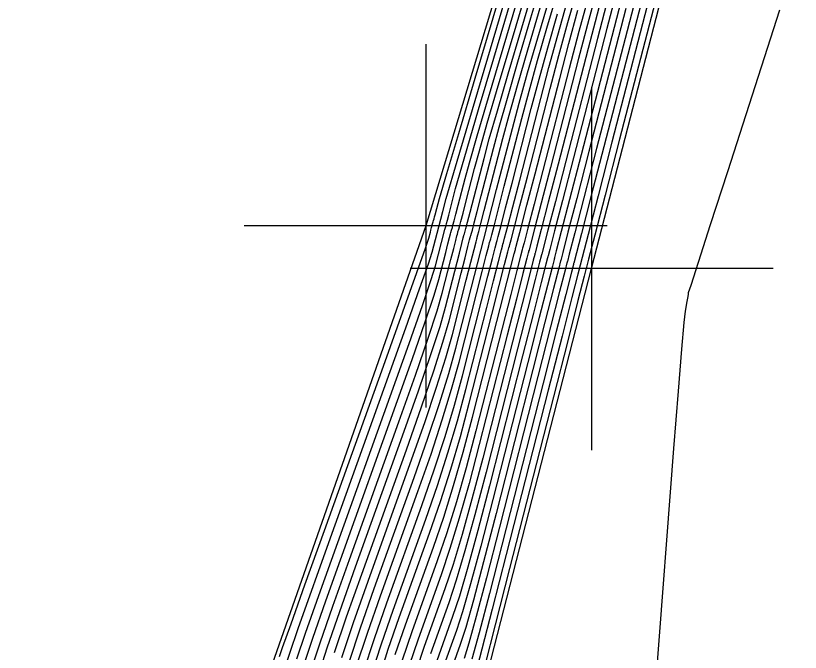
# Model space of a CAD drawing. Extents: x 1724534 to 1727318, y 657156 to 660047.
# Drawn here: x 1725515.77 to 1725524.41, y 659398.11 to 659405.12 of the extents above; entities that cross this region are included whole.
import ezdxf

# ---------------------------------------------------------------- set-up
doc = ezdxf.new("R2010")
doc.units = 0
for name, color, linetype in [('SURVEY - CONTOURS - Index with Text', 7, 'Continuous'), ('SURVEY - CONTOURS - Intermediate with optional Text', 7, 'Continuous'), ('SURVEY - DTM - Breaklines', 7, 'Continuous'), ('SURVEY - DTM - Breaklines - Points - Locators', 7, 'Continuous'), ('SURVEY - NON-TRANSPORTATION - Features', 7, 'Continuous'), ('SURVEY - NON-TRANSPORTATION - Features - Points - Locators', 7, 'Continuous')]:
    doc.layers.add(name, color=color, linetype=linetype)

msp = doc.modelspace()

# ---------------------------------------------------------------- linework, layer by layer
at = {"layer": 'SURVEY - CONTOURS - Index with Text'}
for points in [[(1725519.0257, 659397.9158), (1725519.123, 659398.211), (1725519.2631, 659398.6157), (1725519.4458, 659399.1299), (1725519.9899, 659400.6468), (1725520.1728, 659401.162), (1725520.3137, 659401.5699), (1725520.4124, 659401.8704), (1725520.4691, 659402.0636), (1725520.5639, 659402.4356), (1725520.595, 659402.5577), (1725520.6173, 659402.645), (1725520.6307, 659402.6976), (1725520.6352, 659402.7153), (1725520.6354, 659402.7164), (1725520.6359, 659402.7181), (1725520.6372, 659402.7225), (1725520.6393, 659402.7296), (1725520.6422, 659402.7393), (1725520.651, 659402.7689), (1725520.6584, 659402.796), (1725520.6739, 659402.8549), (1725520.6975, 659402.9458), (1725520.7293, 659403.0685), (1725520.8249, 659403.4384), (1725520.8778, 659403.6323), (1725520.9649, 659403.9366), (1725521.0862, 659404.3513), (1725521.2416, 659404.8765), (1725521.7015, 659406.4241)], [(1725522.908, 659405.6429), (1725522.4222, 659403.7633), (1725522.2627, 659403.1465), (1725522.1488, 659402.7058), (1725522.0804, 659402.4412), (1725522.0575, 659402.3527), (1725522.0572, 659402.3516), (1725522.057, 659402.351), (1725522.0568, 659402.35), (1725522.0564, 659402.3486), (1725522.0559, 659402.3468), (1725522.0546, 659402.3417), (1725522.0316, 659402.2515), (1725521.9636, 659401.9847), (1725521.8506, 659401.5413), (1725521.6926, 659400.9214), (1725521.2112, 659399.0329), (1725521.0525, 659398.411), (1725520.9373, 659397.9618)], [(1725522.5206, 659405.6048), (1725522.3872, 659405.0918), (1725521.9989, 659403.5896), (1725521.8714, 659403.0963), (1725521.7801, 659402.7431), (1725521.7249, 659402.5299), (1725521.7059, 659402.4568), (1725521.7034, 659402.4485), (1725521.7026, 659402.4456), (1725521.7019, 659402.4431), (1725521.7013, 659402.441), (1725521.7008, 659402.4392), (1725521.6998, 659402.4351), (1725521.6814, 659402.363), (1725521.627, 659402.1498), (1725521.5367, 659401.7954), (1725521.4104, 659401.3), (1725521.0257, 659399.7905), (1725520.8925, 659399.2758), (1725520.7814, 659398.8638), (1725520.6924, 659398.5544), (1725520.6256, 659398.3476), (1725520.477, 659397.9331)], [(1725519.5224, 659397.9461), (1725519.6454, 659398.3192), (1725519.7895, 659398.731), (1725520.2018, 659399.8804), (1725520.346, 659400.2928), (1725520.4696, 659400.6679), (1725520.5725, 659401.0055), (1725520.6546, 659401.3059), (1725520.8461, 659402.057), (1725520.9089, 659402.3036), (1725520.9539, 659402.4799), (1725520.9809, 659402.586), (1725520.9901, 659402.6219), (1725520.9906, 659402.624), (1725520.9911, 659402.6257), (1725520.9921, 659402.6293), (1725520.9938, 659402.6349), (1725520.996, 659402.6424), (1725521.0026, 659402.6649), (1725521.0139, 659402.7073), (1725521.0426, 659402.8176), (1725521.0888, 659402.996), (1725521.1525, 659403.2422), (1725521.3457, 659403.9895), (1725521.4254, 659404.2898), (1725521.5198, 659404.6301), (1725521.6288, 659405.0105), (1725521.7524, 659405.431)], [(1725522.0746, 659405.3237), (1725521.973, 659404.9473), (1725521.8664, 659404.5407), (1725521.5757, 659403.4159), (1725521.4801, 659403.0461), (1725521.4113, 659402.7804), (1725521.3694, 659402.6186), (1725521.3543, 659402.5608), (1725521.3497, 659402.5454), (1725521.3482, 659402.5403), (1725521.347, 659402.5362), (1725521.3462, 659402.5333), (1725521.3457, 659402.5316), (1725521.3449, 659402.5285), (1725521.3311, 659402.4745), (1725521.2905, 659402.3149), (1725521.2228, 659402.0495), (1725521.1282, 659401.6785), (1725520.8401, 659400.5482), (1725520.7325, 659400.1407), (1725520.6255, 659399.7658), (1725520.5192, 659399.4236), (1725520.4137, 659399.114), (1725520.1332, 659398.332), (1725520.0278, 659398.0227)]]:
    msp.add_lwpolyline(points, dxfattribs=at)
at = {"layer": 'SURVEY - CONTOURS - Intermediate with optional Text'}
for points in [[(1725515.9182, 659390.0122), (1725516.7806, 659392.3941), (1725517.0321, 659393.0985), (1725517.0699, 659393.2113), (1725517.0922, 659393.2994), (1725517.1293, 659393.411), (1725517.376, 659394.1053), (1725518.4311, 659397.0354), (1725518.5842, 659397.4651), (1725518.6805, 659397.7404), (1725518.7201, 659397.8615), (1725518.7498, 659397.9784), (1725518.7888, 659398.0982), (1725518.8834, 659398.37), (1725519.2395, 659399.3692), (1725520.0689, 659401.6836), (1725520.2202, 659402.1111), (1725520.3164, 659402.3893), (1725520.3577, 659402.5182), (1725520.43, 659402.7975), (1725520.4754, 659402.9643), (1725520.5124, 659403.1077), (1725520.632, 659403.5205), (1725521.7635, 659407.3341)], [(1725519.1047, 659397.855), (1725519.2029, 659398.1581), (1725519.3395, 659398.5564), (1725519.5145, 659399.0501), (1725520.0322, 659400.4936), (1725520.2075, 659400.9882), (1725520.3449, 659401.3895), (1725520.4444, 659401.6974), (1725520.5062, 659401.912), (1725520.6578, 659402.5069), (1725520.6846, 659402.612), (1725520.7007, 659402.6753), (1725520.707, 659402.6996), (1725520.7082, 659402.7039), (1725520.7102, 659402.7106), (1725520.713, 659402.7199), (1725520.7295, 659402.7782), (1725520.7476, 659402.8475), (1725520.7758, 659402.9558), (1725520.9291, 659403.5486), (1725520.9873, 659403.7638), (1725521.0759, 659404.0753), (1725521.1947, 659404.4832), (1725521.3437, 659404.9874), (1725521.9303, 659406.9637)], [(1725519.4426, 659397.9991), (1725519.5689, 659398.3785), (1725519.7207, 659398.8107), (1725520.1594, 659400.0337), (1725520.3114, 659400.4667), (1725520.4384, 659400.8483), (1725520.5404, 659401.1785), (1725520.6175, 659401.4574), (1725520.9252, 659402.6618), (1725521.0679, 659403.2075), (1725521.2415, 659403.8793), (1725521.3159, 659404.1583), (1725521.4088, 659404.4914), (1725521.5202, 659404.8787), (1725522.1513, 659407.01)], [(1725518.6761, 659398.0612), (1725518.7098, 659398.1591), (1725518.8035, 659398.423), (1725518.9572, 659398.8529), (1725519.1708, 659399.449), (1725519.8203, 659401.26), (1725520.189, 659402.2915), (1725520.2844, 659402.5623), (1725520.3206, 659402.6697), (1725520.3381, 659402.7384), (1725520.3439, 659402.761), (1725520.3505, 659402.7868), (1725520.3513, 659402.7901), (1725520.3513, 659402.7903), (1725520.3519, 659402.792), (1725520.3533, 659402.797), (1725520.3592, 659402.8169), (1725520.3697, 659402.8522), (1725520.374, 659402.8669), (1725520.3789, 659402.8848), (1725520.3845, 659402.9056), (1725520.3907, 659402.9296), (1725520.4083, 659402.9975), (1725520.4398, 659403.1063), (1725520.521, 659403.3818), (1725520.6521, 659403.824), (1725520.8329, 659404.4329), (1725521.5621, 659406.8866)], [(1725519.2828, 659398.1051), (1725519.416, 659398.4971), (1725519.5833, 659398.9703), (1725520.0746, 659400.3403), (1725520.2421, 659400.8143), (1725520.3761, 659401.2091), (1725520.4764, 659401.5245), (1725520.5433, 659401.7605), (1725520.6768, 659402.2842), (1725520.7206, 659402.4561), (1725520.7519, 659402.579), (1725520.7708, 659402.653), (1725520.7771, 659402.678), (1725520.7775, 659402.6794), (1725520.778, 659402.6811), (1725520.7792, 659402.6852), (1725520.7811, 659402.6917), (1725520.7837, 659402.7005), (1725520.7917, 659402.7273), (1725520.8006, 659402.7605), (1725520.8214, 659402.84), (1725520.854, 659402.9658), (1725520.8986, 659403.138), (1725521.0332, 659403.6588), (1725521.0969, 659403.8953), (1725521.1869, 659404.214), (1725521.3032, 659404.615), (1725521.4459, 659405.0983), (1725521.8615, 659406.4967)], [(1725518.8678, 659398.0374), (1725518.9633, 659398.317), (1725519.1101, 659398.7343), (1725520.1036, 659401.5097), (1725520.2513, 659401.9307), (1725520.3484, 659402.2163), (1725520.3948, 659402.3666), (1725520.4934, 659402.7533), (1725520.4939, 659402.755), (1725520.4953, 659402.7597), (1725520.4976, 659402.7674), (1725520.5007, 659402.7781), (1725520.5104, 659402.8105), (1725520.5162, 659402.8315), (1725520.5264, 659402.8698), (1725520.541, 659402.9257), (1725520.56, 659402.999), (1725520.6166, 659403.2179), (1725520.6588, 659403.3693), (1725520.743, 659403.6592), (1725520.8691, 659404.0877), (1725521.0372, 659404.6547), (1725521.5415, 659406.3514)], [(1725518.9467, 659397.9766), (1725519.0432, 659398.264), (1725519.1866, 659398.675), (1725520.1382, 659401.3359), (1725520.2825, 659401.7503), (1725520.3804, 659402.0434), (1725520.4319, 659402.2151), (1725520.5074, 659402.5113), (1725520.5322, 659402.6085), (1725520.5499, 659402.678), (1725520.5606, 659402.7199), (1725520.5642, 659402.734), (1725520.5644, 659402.7348), (1725520.5649, 659402.7366), (1725520.5663, 659402.7411), (1725520.5685, 659402.7485), (1725520.5715, 659402.7587), (1725520.5807, 659402.7897), (1725520.5873, 659402.8137), (1725520.6001, 659402.8624), (1725520.6193, 659402.9357), (1725520.6447, 659403.0338), (1725520.7207, 659403.3282), (1725520.7683, 659403.5008), (1725520.8539, 659403.7979), (1725520.9776, 659404.2195), (1725521.1394, 659404.7656), (1725521.6215, 659406.3878)], [(1725522.8491, 659405.9993), (1725522.1062, 659403.1264), (1725522.0013, 659402.7207), (1725521.9169, 659402.3943), (1725521.9157, 659402.3903), (1725521.9152, 659402.3888), (1725521.9148, 659402.3872), (1725521.9144, 659402.3855), (1725521.9139, 659402.3838), (1725521.9127, 659402.3791), (1725521.8915, 659402.2961), (1725521.829, 659402.0507), (1725521.7251, 659401.643), (1725521.5797, 659401.0728), (1725520.9885, 659398.7569), (1725520.8749, 659398.3226), (1725520.7964, 659398.0328)], [(1725522.4111, 659405.4733), (1725522.2831, 659404.9816), (1725521.9143, 659403.5549), (1725521.7932, 659403.0863), (1725521.7063, 659402.7505), (1725521.6538, 659402.5476), (1725521.6356, 659402.4776), (1725521.6327, 659402.4679), (1725521.6317, 659402.4645), (1725521.6309, 659402.4617), (1725521.6298, 659402.4577), (1725521.6288, 659402.4538), (1725521.6113, 659402.3853), (1725521.5597, 659402.1828), (1725521.4739, 659401.8462), (1725521.354, 659401.3757), (1725520.9886, 659399.9421), (1725520.8605, 659399.4488), (1725520.7502, 659399.0442), (1725520.6578, 659398.7282), (1725520.5832, 659398.5009), (1725520.4082, 659398.0129)], [(1725522.8038, 659405.5327), (1725522.3375, 659403.7286), (1725522.1845, 659403.1364), (1725522.0751, 659402.7132), (1725522.0093, 659402.4589), (1725521.9872, 659402.3735), (1725521.9864, 659402.371), (1725521.9861, 659402.3699), (1725521.9858, 659402.3686), (1725521.9854, 659402.3671), (1725521.9849, 659402.3653), (1725521.9837, 659402.3604), (1725521.9616, 659402.2738), (1725521.8963, 659402.0177), (1725521.7878, 659401.5922), (1725521.6362, 659400.9971), (1725521.1741, 659399.1844), (1725521.0205, 659398.584), (1725520.9061, 659398.1422), (1725520.831, 659397.859)], [(1725519.7621, 659397.7872), (1725519.8748, 659398.1413), (1725519.9957, 659398.4916), (1725520.3289, 659399.4206), (1725520.45, 659399.7713), (1725520.5631, 659400.1266), (1725520.6685, 659400.4866), (1725520.7659, 659400.8513), (1725521.0154, 659401.8299), (1725521.0973, 659402.1511), (1725521.1558, 659402.3809), (1725521.1911, 659402.5191), (1725521.203, 659402.5659), (1725521.2036, 659402.5686), (1725521.2041, 659402.5703), (1725521.205, 659402.5735), (1725521.2082, 659402.5842), (1725521.2136, 659402.6024), (1725521.2272, 659402.6541), (1725521.2639, 659402.7953), (1725521.3236, 659403.0261), (1725521.4064, 659403.3464), (1725521.6581, 659404.3202), (1725521.754, 659404.6843), (1725521.8527, 659405.0462), (1725521.9543, 659405.4061)], [(1725522.1856, 659405.4624), (1725522.0825, 659405.0788), (1725521.9706, 659404.6509), (1725521.6604, 659403.4506), (1725521.5584, 659403.0562), (1725521.4851, 659402.7729), (1725521.4405, 659402.6008), (1725521.4246, 659402.54), (1725521.4205, 659402.5261), (1725521.4191, 659402.5213), (1725521.418, 659402.5176), (1725521.4172, 659402.5149), (1725521.4167, 659402.5131), (1725521.4159, 659402.5098), (1725521.4012, 659402.4522), (1725521.3578, 659402.2818), (1725521.2856, 659401.9987), (1725521.1847, 659401.6028), (1725520.8773, 659400.3967), (1725520.7645, 659399.9677), (1725520.6567, 659399.5854), (1725520.5539, 659399.2498), (1725520.4561, 659398.9607), (1725520.202, 659398.2523), (1725520.1043, 659397.9634)], [(1725522.3015, 659405.3418), (1725522.1789, 659404.8713), (1725521.8297, 659403.5201), (1725521.7149, 659403.0762), (1725521.6326, 659402.758), (1725521.5652, 659402.4984), (1725521.562, 659402.4873), (1725521.5608, 659402.4835), (1725521.5599, 659402.4803), (1725521.5592, 659402.4779), (1725521.5578, 659402.4725), (1725521.5413, 659402.4076), (1725521.4924, 659402.2158), (1725521.4112, 659401.8971), (1725521.2976, 659401.4514), (1725520.9515, 659400.0936), (1725520.8285, 659399.6218), (1725520.719, 659399.2246), (1725520.6232, 659398.9021), (1725520.5409, 659398.6542), (1725520.3395, 659398.0927)], [(1725522.5955, 659405.3122), (1725522.1682, 659403.6591), (1725522.0279, 659403.1164), (1725521.9276, 659402.7282), (1725521.8671, 659402.4944), (1725521.8466, 659402.4151), (1725521.8449, 659402.4097), (1725521.8444, 659402.4077), (1725521.8438, 659402.4058), (1725521.8433, 659402.404), (1725521.8429, 659402.4023), (1725521.8417, 659402.3977), (1725521.8215, 659402.3184), (1725521.7617, 659402.0837), (1725521.6623, 659401.6938), (1725521.5233, 659401.1485), (1725521.0999, 659399.4875), (1725520.9565, 659398.9299), (1725520.8438, 659398.503), (1725520.7617, 659398.2067), (1725520.7104, 659398.0411)], [(1725519.3627, 659398.0521), (1725519.4925, 659398.4378), (1725519.652, 659398.8905), (1725520.117, 659400.187), (1725520.2768, 659400.6405), (1725520.4072, 659401.0287), (1725520.5084, 659401.3515), (1725520.5804, 659401.609), (1725520.7332, 659402.2085), (1725520.7833, 659402.4052), (1725520.8192, 659402.546), (1725520.8408, 659402.6307), (1725520.8481, 659402.6593), (1725520.8485, 659402.6609), (1725520.849, 659402.6627), (1725520.8502, 659402.6666), (1725520.852, 659402.6728), (1725520.8545, 659402.6812), (1725520.862, 659402.7065), (1725520.8717, 659402.7428), (1725520.8951, 659402.8326), (1725520.9323, 659402.9759), (1725520.9832, 659403.1727), (1725521.1374, 659403.7691), (1725521.2064, 659404.0268), (1725521.2978, 659404.3527), (1725521.4117, 659404.7469), (1725521.5481, 659405.2092)], [(1725519.6822, 659397.8402), (1725519.7984, 659398.2006), (1725519.927, 659398.5714), (1725520.2866, 659399.5739), (1725520.4153, 659399.9451), (1725520.532, 659400.307), (1725520.6365, 659400.6596), (1725520.7288, 659401.0028), (1725520.9589, 659401.9056), (1725521.0345, 659402.202), (1725521.0885, 659402.4139), (1725521.121, 659402.5414), (1725521.132, 659402.5846), (1725521.1326, 659402.587), (1725521.1331, 659402.5888), (1725521.1341, 659402.5921), (1725521.1355, 659402.597), (1725521.1375, 659402.6036), (1725521.1433, 659402.6232), (1725521.1561, 659402.6718), (1725521.1901, 659402.8027), (1725521.2453, 659403.016), (1725521.3218, 659403.3117), (1725521.554, 659404.21), (1725521.6444, 659404.5528), (1725521.7417, 659404.9075), (1725521.8458, 659405.2742)], [(1725522.192, 659405.2103), (1725522.0747, 659404.7611), (1725521.745, 659403.4854), (1725521.6366, 659403.0662), (1725521.5588, 659402.7654), (1725521.5116, 659402.5831), (1725521.4949, 659402.5192), (1725521.4912, 659402.5067), (1725521.4899, 659402.5024), (1725521.4889, 659402.499), (1725521.4882, 659402.4964), (1725521.4877, 659402.4947), (1725521.4869, 659402.4912), (1725521.4712, 659402.4299), (1725521.4251, 659402.2488), (1725521.3484, 659401.9479), (1725521.2411, 659401.5271), (1725520.9144, 659400.2452), (1725520.7965, 659399.7948), (1725520.6879, 659399.405), (1725520.5885, 659399.0759), (1725520.4985, 659398.8075), (1725520.2707, 659398.1725), (1725520.1807, 659397.9041)], [(1725519.6023, 659397.8931), (1725519.7219, 659398.2599), (1725519.8582, 659398.6512), (1725520.2442, 659399.7272), (1725520.3807, 659400.119), (1725520.5008, 659400.4874), (1725520.6045, 659400.8326), (1725520.6917, 659401.1544), (1725520.9025, 659401.9813), (1725520.9717, 659402.2528), (1725521.0212, 659402.4469), (1725521.051, 659402.5637), (1725521.061, 659402.6032), (1725521.0616, 659402.6055), (1725521.0621, 659402.6072), (1725521.0631, 659402.6107), (1725521.0646, 659402.616), (1725521.0667, 659402.623), (1725521.073, 659402.6441), (1725521.085, 659402.6895), (1725521.1164, 659402.8102), (1725521.1671, 659403.006), (1725521.2372, 659403.277), (1725521.4498, 659404.0998), (1725521.5349, 659404.4213), (1725521.6308, 659404.7688), (1725521.7373, 659405.1424)], [(1725519.9513, 659398.082), (1725520.0645, 659398.4118), (1725520.3713, 659399.2673), (1725520.4846, 659399.5974), (1725520.5943, 659399.9462), (1725520.7005, 659400.3137), (1725520.803, 659400.6998), (1725521.0718, 659401.7542), (1725521.2611, 659402.4968), (1725521.2739, 659402.5472), (1725521.2751, 659402.5518), (1725521.276, 659402.5548), (1725521.2773, 659402.5592), (1725521.279, 659402.5648), (1725521.2839, 659402.5816), (1725521.2983, 659402.6363), (1725521.3376, 659402.7878), (1725521.4019, 659403.0361), (1725521.4911, 659403.3812), (1725521.7623, 659404.4304), (1725521.8635, 659404.8158), (1725521.9637, 659405.185)], [(1725522.4914, 659405.202), (1725522.0836, 659403.6243), (1725521.9497, 659403.1063), (1725521.8538, 659402.7356), (1725521.796, 659402.5121), (1725521.7735, 659402.4267), (1725521.7729, 659402.4245), (1725521.7723, 659402.4225), (1725521.7718, 659402.4207), (1725521.7514, 659402.3407), (1725521.6944, 659402.1168), (1725521.5995, 659401.7446), (1725521.4669, 659401.2242), (1725521.0628, 659399.639), (1725520.9245, 659399.1029), (1725520.8126, 659398.6834), (1725520.7271, 659398.3805), (1725520.668, 659398.1943), (1725520.5457, 659397.8533)], [(1725524.1836, 659405.1827), (1725523.6092, 659403.4027), (1725523.4207, 659402.8186), (1725523.286, 659402.4014), (1725523.2052, 659402.1511), (1725523.1783, 659402.0676), (1725523.1783, 659402.0674), (1725523.1782, 659402.0663), (1725523.1781, 659402.065), (1725523.178, 659402.0633), (1725523.1776, 659402.058), (1725523.1765, 659402.0513), (1725523.169, 659402.0093), (1725523.1624, 659401.9741), (1725523.1427, 659401.8674), (1725523.1293, 659401.7427), (1725523.1039, 659401.4487), (1725523.0666, 659400.9855), (1725523.0174, 659400.3529), (1725522.8201, 659397.8038)]]:
    msp.add_lwpolyline(points, dxfattribs=at)
at = {"layer": 'SURVEY - DTM - Breaklines'}
msp.add_lwpolyline([(1725548.52, 659521.481), (1725540.965, 659497.216), (1725536.847, 659481.64), (1725536.065, 659476.4), (1725532.186, 659451.331), (1725527.526, 659426.779), (1725520.287, 659402.807), (1725512.005, 659379.174), (1725506.044, 659356.068), (1725503.268, 659330.772), (1725496.158, 659306.737), (1725491.301, 659280.213), (1725484.669, 659256.065), (1725478.26, 659232.056), (1725472.366, 659207.66), (1725466.542, 659183.359), (1725459.12, 659159.228), (1725454.379, 659134.473), (1725448.668, 659109.979), (1725442.764, 659085.69), (1725436.263, 659061.294), (1725431.444, 659036.269), (1725428.274, 659013.717), (1725429.417, 659007.151)], dxfattribs=at)
at = {"layer": 'SURVEY - DTM - Breaklines - Points - Locators'}
for p, q in [((1725520.287, 659404.807), (1725520.287, 659400.807)), ((1725522.287, 659402.807), (1725518.287, 659402.807))]:
    msp.add_line(p, q, dxfattribs=at)
at = {"layer": 'SURVEY - NON-TRANSPORTATION - Features'}
msp.add_lwpolyline([(1725478.626, 659231.962), (1725484.871, 659256.014), (1725491.647, 659280.125), (1725496.324, 659306.695), (1725504.184, 659330.541), (1725509.657, 659355.134), (1725515.881, 659378.125), (1725522.114, 659402.336), (1725528.356, 659426.565), (1725533.162, 659451.14), (1725540.618, 659474.976), (1725541.895, 659480.465), (1725545.325, 659497.45), (1725552.4, 659520.505), (1725557.595, 659544.875), (1725563.899, 659569.033), (1725569.664, 659593.303), (1725577.056, 659617.422)], dxfattribs=at)
at = {"layer": 'SURVEY - NON-TRANSPORTATION - Features - Points - Locators'}
for p, q in [((1725522.114, 659404.336), (1725522.114, 659400.336)), ((1725524.114, 659402.336), (1725520.114, 659402.336))]:
    msp.add_line(p, q, dxfattribs=at)

doc.saveas('drawing.dxf')
